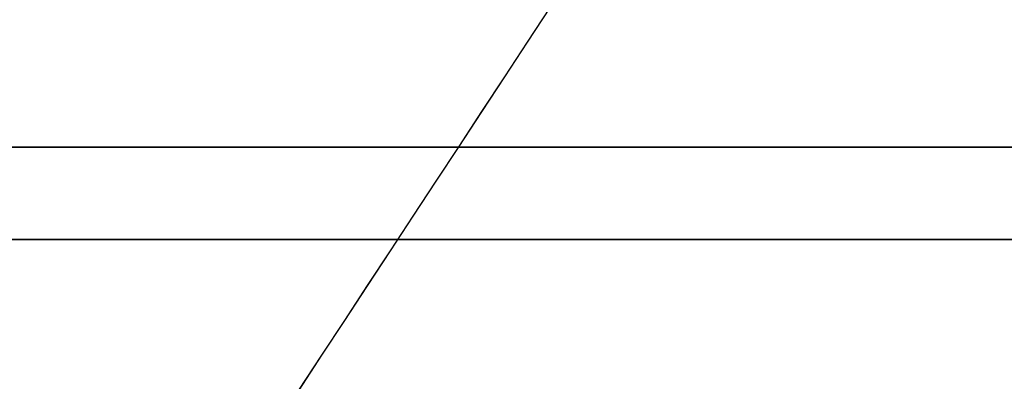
# Model space of a CAD drawing. Header units: centimetres. Extents: x -3.6 to 3.6, y -2.3 to 5.7.
# Tile 596 of 656: x -0.1473 to -0.1073, y -1.0408 to -1.0261. Entities that reach past the tile are written whole.
import ezdxf

# ---------------------------------------------------------------- set-up
doc = ezdxf.new("R2010")
doc.units = ezdxf.units.CM
doc.layers.add('Default', color=7, linetype='Continuous', true_color=0x000000)

# ---------------------------------------------------------------- blocks, each defined once
blk = doc.blocks.new('1239X20')
at = {"layer": 'Default'}
for points in [[(-0.02068, 11.63085, -13.99998), (-0.41306, 11.03231, -13.89522), (-1.19977, 9.83012, -13.72052), (-2.39227, 8.01984, -13.56352), (-3.19737, 6.81768, -13.52866), (-3.60349, 6.21915, -13.5283)], [(-0.02068, 11.63085, 13.99998), (-0.41305, 11.03232, 13.89522), (-1.19976, 9.83014, 13.72052), (-2.39226, 8.01986, 13.56352), (-3.19736, 6.81769, 13.52866), (-3.60349, 6.21915, 13.5283)]]:
    blk.add_open_spline(points, degree=3, dxfattribs=at)
blk = doc.blocks.new('1838121314')
at = {"layer": 'Default', "extrusion": (0, 1, 0)}
for centre, radius, start, end in [((0, 0, 12.0875), 6.975, 267.178989, 87.178989), ((0, 0, 12.05), 11.225, 266.985339, 86.985339)]:
    blk.add_arc(centre, radius, start, end, dxfattribs=at)
blk = doc.blocks.new('R1784XM_ASM22')
at = {"layer": 'Default'}
for name, p in [('1239X20', (0, 0)), ('1838121314', (0, -2.4))]:
    blk.add_blockref(name, p, dxfattribs=at)
blk = doc.blocks.new('F3710XM_ASM')
at = {"layer": 'Default'}
blk.add_blockref('R1784XM_ASM22', (0, -20), dxfattribs=at)

msp = doc.modelspace()

# ---------------------------------------------------------------- block references
at = {"layer": 'Default', "xscale": 0.1, "yscale": 0.1, "zscale": 0.1}
msp.add_blockref('F3710XM_ASM', (0, 0), dxfattribs=at)

doc.saveas('drawing.dxf')
